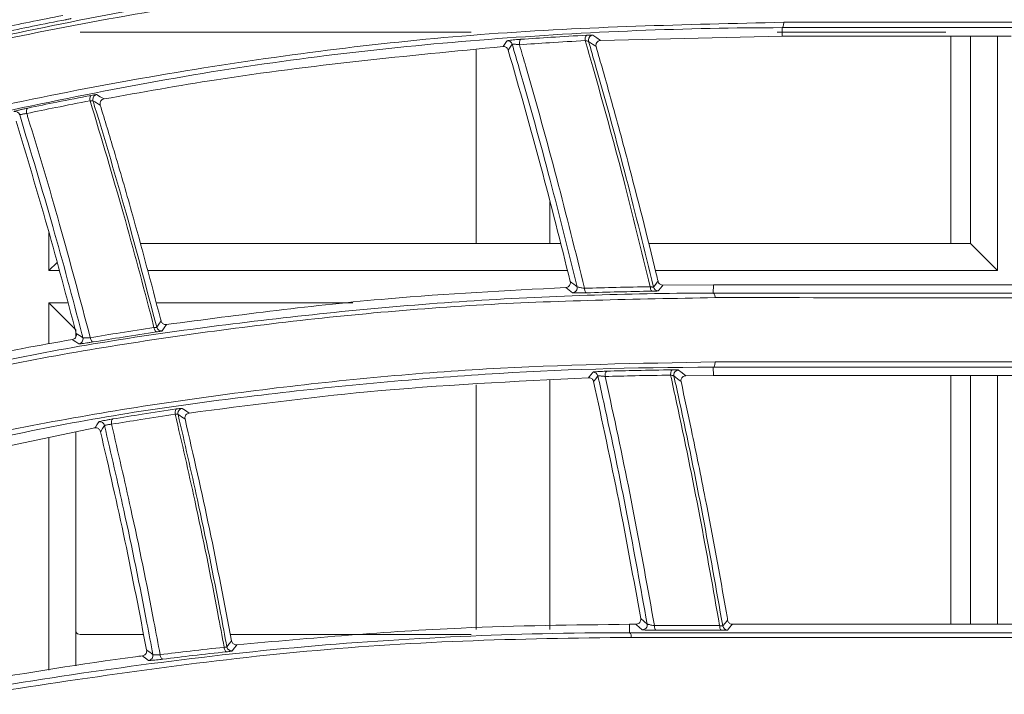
# Model space of a CAD drawing. Header units: millimetres. Extents: x 0 to 1118, y 0 to 864.
# Tile 408 of 512: x 569.81 to 579.82, y 428.79 to 435.66. Entities that reach past the tile are written whole.
import ezdxf

# ---------------------------------------------------------------- set-up
doc = ezdxf.new("R2010")
doc.units = ezdxf.units.MM

msp = doc.modelspace()

# ---------------------------------------------------------------- linework, layer by layer
at = {"color": 9, "linetype": 'Continuous', "lineweight": 0}
for p, q in [((577.5589, 435.4891), (577.5578, 435.5741)), ((576.8593, 432.8738), (576.8605, 432.9597)), ((576.8605, 432.0351), (576.8593, 432.1202)), ((576.0077, 429.4199), (576.009, 429.5057))]:
    msp.add_line(p, q, dxfattribs=at)
at = {"color": 7, "linetype": 'Continuous', "lineweight": 15}
for p, q in [((574.3982, 435.5293), (570.4232, 435.5293)), ((575.7142, 435.4438), (577.5589, 435.4891)), ((579.2232, 435.5293), (577.5074, 435.5293)), ((577.5589, 435.4891), (579.8879, 435.4891)), ((579.2732, 435.4793), (579.2732, 433.3771)), ((579.4732, 435.4891), (579.4732, 433.3771)), ((579.7462, 433.1041), (579.7462, 435.4891)), ((574.4482, 435.3499), (574.4482, 433.3771)), ((575.1982, 433.3771), (575.1982, 433.8028)), ((570.1065, 433.4894), (570.1065, 433.1041)), ((575.307, 433.3771), (571.0343, 433.3771)), ((579.4732, 433.3771), (576.2018, 433.3771)), ((579.4732, 433.3771), (579.7462, 433.1041)), ((570.1886, 433.1862), (570.1065, 433.1041)), ((570.1065, 433.1041), (570.2108, 433.1041)), ((571.1077, 433.1041), (575.3768, 433.1041)), ((576.2707, 433.1041), (579.7462, 433.1041)), ((576.8605, 432.9597), (576.3466, 432.9563)), ((580.4826, 432.9597), (576.8605, 432.9597)), ((570.1065, 432.775), (570.1065, 432.3593)), ((570.3795, 432.5021), (570.1065, 432.775)), ((570.2999, 432.775), (570.1065, 432.775)), ((573.1943, 432.775), (571.1963, 432.775)), ((570.3795, 432.4294), (570.3795, 432.5021)), ((576.5801, 432.034), (576.8605, 432.0351)), ((576.8605, 432.0351), (580.7001, 432.035)), ((579.4732, 432.0351), (579.4732, 429.5057)), ((579.7462, 429.5057), (579.7462, 432.0351)), ((574.4482, 431.9403), (574.4482, 429.4524)), ((575.1982, 429.4524), (575.1982, 431.9884)), ((579.2732, 432.0343), (579.2732, 429.5057)), ((567.8101, 430.9239), (570.5737, 431.5031)), ((570.3795, 429.0818), (570.3795, 431.4624)), ((570.1065, 431.4052), (570.1065, 429.0397)), ((576.0723, 429.5057), (576.009, 429.5057)), ((581.1405, 429.5057), (577.0541, 429.5057)), ((570.4232, 429.4024), (571.068, 429.4024)), ((571.9501, 429.4024), (574.3982, 429.4024))]:
    msp.add_line(p, q, dxfattribs=at)
at = {"color": 9, "linetype": 'Continuous', "lineweight": 0, "flags": 128}
for points in [[(577.5747, 435.6289), (577.5747, 435.6188), (577.574, 435.6088), (577.5725, 435.5995), (577.5705, 435.5912), (577.5678, 435.5842), (577.5648, 435.5789), (577.5614, 435.5755), (577.5578, 435.5741)], [(574.723, 435.3817), (574.7437, 435.4121), (574.7587, 435.4341), (574.7629, 435.4403)], [(574.9038, 435.4557), (574.9, 435.4541), (574.8966, 435.4505), (574.8937, 435.4451), (574.8913, 435.4381), (574.8896, 435.4298), (574.8886, 435.4205), (574.8885, 435.4107), (574.8891, 435.4006)], [(575.5727, 435.4973), (575.569, 435.4957), (575.5656, 435.4921), (575.5626, 435.4868), (575.5602, 435.4798), (575.5584, 435.4715), (575.5573, 435.4622), (575.557, 435.4523), (575.5575, 435.4422)], [(575.5916, 435.4347), (575.5897, 435.4456), (575.5897, 435.4498)], [(575.6363, 435.4984), (575.6738, 435.4721), (575.7142, 435.4438)], [(574.8153, 435.4046), (574.7952, 435.375), (574.775, 435.3453)], [(570.5363, 434.8851), (570.5323, 434.883), (570.5289, 434.879), (570.5261, 434.8735), (570.5241, 434.8665), (570.523, 434.8583), (570.5228, 434.8493), (570.5235, 434.8397), (570.525, 434.8301)], [(570.554, 434.8299), (570.552, 434.8401), (570.5518, 434.8436)], [(570.5916, 434.8935), (570.6279, 434.8721), (570.6671, 434.8489)], [(569.8917, 434.7562), (569.8877, 434.754), (569.8843, 434.75), (569.8815, 434.7444), (569.8796, 434.7374), (569.8785, 434.7292), (569.8784, 434.7203), (569.8792, 434.7108), (569.8809, 434.7012)], [(576.2186, 432.9396), (576.2193, 432.9306), (576.2207, 432.9222), (576.2225, 432.9144), (576.2249, 432.9076), (576.2276, 432.902), (576.2307, 432.8977), (576.234, 432.895), (576.2374, 432.8939)], [(576.2512, 432.9355), (576.2744, 432.9648), (576.2902, 432.9848), (576.2976, 432.9941)], [(576.3466, 432.9563), (576.3388, 432.9464), (576.3225, 432.9258), (576.3062, 432.9052), (576.2999, 432.8971)], [(575.5507, 432.9229), (575.5516, 432.914), (575.5531, 432.9055), (575.5551, 432.8977), (575.5577, 432.8909), (575.5606, 432.8853), (575.5638, 432.8811), (575.5673, 432.8784), (575.5708, 432.8774)], [(576.8772, 432.828), (576.8766, 432.8369), (576.8754, 432.8454), (576.8737, 432.8532), (576.8715, 432.86), (576.8689, 432.8656), (576.8659, 432.8699), (576.8627, 432.8726), (576.8593, 432.8738)], [(571.2021, 432.5267), (571.2239, 432.5588), (571.2456, 432.5908)], [(571.301, 432.5545), (571.2783, 432.521), (571.2635, 432.4992), (571.257, 432.4895)], [(571.1743, 432.5238), (571.1762, 432.5147), (571.1788, 432.5062), (571.1819, 432.4984), (571.1856, 432.4917), (571.1896, 432.4862), (571.1939, 432.4823), (571.1982, 432.48), (571.2025, 432.4794)], [(570.4104, 432.3583), (570.3786, 432.3794), (570.354, 432.3956), (570.3444, 432.402)], [(570.526, 432.4214), (570.528, 432.4123), (570.5308, 432.4037), (570.5341, 432.3959), (570.538, 432.3892), (570.5422, 432.3838), (570.5466, 432.3799), (570.551, 432.3777), (570.5554, 432.3771)], [(576.8773, 432.1741), (576.8772, 432.1641), (576.8764, 432.1542), (576.8748, 432.1451), (576.8726, 432.1369), (576.8698, 432.1301), (576.8666, 432.1249), (576.8631, 432.1216), (576.8593, 432.1202)], [(575.592, 432.0136), (575.5982, 432.0217), (575.6145, 432.0432), (575.6309, 432.0646), (575.6355, 432.0706)], [(575.776, 432.0801), (575.7723, 432.0786), (575.7687, 432.0751), (575.7655, 432.0699), (575.7629, 432.0631), (575.7609, 432.055), (575.7595, 432.0458), (575.7589, 432.0361), (575.7591, 432.0261)], [(576.4428, 432.0935), (576.4391, 432.0921), (576.4355, 432.0887), (576.4324, 432.0835), (576.4296, 432.0767), (576.4275, 432.0685), (576.426, 432.0594), (576.4253, 432.0496), (576.4253, 432.0396)], [(576.4587, 432.0312), (576.4575, 432.0422), (576.4577, 432.0457)], [(576.5063, 432.0919), (576.5418, 432.0641), (576.5801, 432.034)], [(575.6866, 432.0316), (575.6646, 432.0028), (575.6494, 431.9827), (575.6427, 431.9739)], [(571.4044, 431.6957), (571.4003, 431.6937), (571.3967, 431.69), (571.3938, 431.6846), (571.3915, 431.6778), (571.39, 431.6697), (571.3894, 431.6608), (571.3896, 431.6513), (571.3908, 431.6417)], [(571.4194, 431.641), (571.4181, 431.6511), (571.4181, 431.6538)], [(571.46, 431.7018), (571.4947, 431.6786), (571.532, 431.6537)], [(570.5737, 431.5031), (570.5791, 431.5115), (570.5946, 431.5352), (570.6139, 431.5649)], [(570.7564, 431.5944), (570.7523, 431.5924), (570.7487, 431.5886), (570.7458, 431.5832), (570.7436, 431.5764), (570.7422, 431.5683), (570.7416, 431.5595), (570.742, 431.5501), (570.7433, 431.5405)], [(570.6718, 431.5273), (570.6514, 431.4959), (570.6371, 431.4738), (570.631, 431.4645)], [(576.1212, 429.5652), (576.1542, 429.5369), (576.1558, 429.5356), (576.1873, 429.5087)], [(576.9554, 429.4887), (576.9803, 429.5177), (576.9972, 429.5374), (577.0051, 429.5466)], [(576.1373, 429.4502), (576.1059, 429.477), (576.0813, 429.498), (576.0723, 429.5057)], [(576.2607, 429.4918), (576.2612, 429.4827), (576.2624, 429.4741), (576.2642, 429.4661), (576.2665, 429.4592), (576.2692, 429.4534), (576.2723, 429.449), (576.2757, 429.4462), (576.2792, 429.445)], [(576.9236, 429.4918), (576.9241, 429.4827), (576.9253, 429.474), (576.927, 429.4661), (576.9292, 429.4591), (576.9319, 429.4533), (576.935, 429.4489), (576.9383, 429.4461), (576.9417, 429.4449)], [(577.0541, 429.5057), (577.0457, 429.4959), (577.0283, 429.4755), (577.004, 429.4471)], [(571.9154, 429.275), (571.9392, 429.3062), (571.9555, 429.3276), (571.9629, 429.3374)], [(576.0265, 429.3731), (576.026, 429.3822), (576.0248, 429.3908), (576.023, 429.3988), (576.0206, 429.4057), (576.0178, 429.4115), (576.0147, 429.4159), (576.0113, 429.4187), (576.0077, 429.4199)], [(571.8876, 429.2724), (571.8891, 429.2632), (571.8913, 429.2544), (571.8941, 429.2464), (571.8975, 429.2394), (571.9013, 429.2338), (571.9054, 429.2296), (571.9097, 429.2271), (571.9139, 429.2263)], [(572.017, 429.2975), (572.009, 429.2869), (571.9922, 429.2649), (571.9689, 429.2342)], [(571.1197, 429.1381), (571.0894, 429.1606), (571.0653, 429.1785), (571.0569, 429.1847)], [(571.2371, 429.1968), (571.2387, 429.1876), (571.2411, 429.1788), (571.2441, 429.1708), (571.2477, 429.1639), (571.2516, 429.1582), (571.2559, 429.1541), (571.2603, 429.1516), (571.2646, 429.1509)]]:
    msp.add_lwpolyline(points, dxfattribs=at)
at = {"color": 9, "linetype": 'Continuous', "lineweight": 0}
for centre, radius, start, end in [((574.7673, 435.3904), 0.05, 16.43402, 95.06175), ((543.1393, 389.1245), 56.549, 54.88396, 54.97878), ((541.927, 386.3564), 56.2955, 59.34751, 59.43519), ((569.7615, 434.6718), 0.05, 17.31528, 102.98739), ((542.4849, 390.0616), 54.1004, 52.42508, 52.51862), ((575.4265, 432.9275), 0.05, 271.39988, 13.51159), ((534.8477, 380.1361), 66.5462, 52.42475, 52.499472), ((538.5278, 384.1484), 57.873, 56.5222, 56.602081), ((570.4028, 432.4078), 0.05, 278.75605, 14.34692), ((575.6378, 432.0206), 0.05, 12.68574, 92.65445), ((542.0348, 388.1021), 55.8101, 51.82222, 51.91697), ((538.7927, 382.7443), 58.7826, 56.203574, 56.286461), ((570.6231, 431.5157), 0.05, 13.41936, 100.55107), ((576.1379, 429.5002), 0.05, 269.2493, 9.74819), ((534.804, 380.2685), 60.9589, 53.383514, 53.458297), ((571.1141, 429.1879), 0.05, 276.3995, 10.42721)]:
    msp.add_arc(centre, radius, start, end, dxfattribs=at)
at = {"color": 7, "linetype": 'Continuous', "lineweight": 15}
for centre, start, end in [((575.6397, 435.4485), 93.86529, 178.54499), ((570.6018, 434.8446), 101.81078, 181.14198), ((576.2999, 432.9471), 193.46813, 269.95112), ((571.2506, 432.5392), 194.37107, 277.34379), ((576.5076, 432.0419), 91.46505, 175.6105), ((571.4682, 431.6524), 99.37281, 178.3703), ((577.0048, 429.4972), 189.74519, 269.11018), ((571.9646, 429.2841), 190.4821, 274.99278)]:
    msp.add_arc(centre, 0.05, start, end, dxfattribs=at)
msp.add_ellipse((570.4232, 429.4524), major_axis=(-0.0354, -0.0354), ratio=0.9999239, start_param=6.0031759, end_param=7.0685454, dxfattribs=at)
for points, knots in [([(565.7373, 434.4559), (565.7373, 434.4559), (566.5927, 434.8123), (568.4673, 435.2331), (571.329, 435.8682), (574.4159, 436.2365), (576.4209, 436.3277), (577.5578, 436.3277), (577.5578, 436.3277)], [0, 0, 0, 0, 0.0000011, 0.244522, 0.4890251, 0.7444991, 0.9999989, 1, 1, 1, 1]), ([(577.5746, 436.2828), (576.5167, 436.2577), (574.4009, 436.2074), (571.3756, 435.8112), (568.4796, 435.2321), (566.6793, 434.6882), (565.7763, 434.4153)], [0, 0, 0, 0, 0.2554923, 0.510964, 0.7547078, 1, 1, 1, 1]), ([(577.5578, 435.5741), (577.5578, 435.5741), (576.5982, 435.5741), (574.5443, 435.4907), (571.6199, 435.1484), (568.7525, 434.5297), (566.8431, 434.1026), (565.9703, 433.7389), (565.9703, 433.7389)], [0, 0, 0, 0, 0.0000013, 0.2457152, 0.4914482, 0.7457258, 0.9999989, 1, 1, 1, 1]), ([(565.9785, 433.793), (566.8996, 434.0706), (568.742, 434.6258), (571.6296, 435.1894), (574.5719, 435.5601), (576.5714, 435.6059), (577.5747, 435.6289)], [0, 0, 0, 0, 0.2542456, 0.5085152, 0.7533831, 1, 1, 1, 1]), ([(600.2226, 435.5744), (599.0905, 435.5744), (596.8261, 435.5744), (593.4631, 435.5743), (590.1437, 435.5743), (586.3654, 435.5742), (582.1896, 435.5742), (579.0138, 435.5741), (577.5578, 435.5741), (577.5578, 435.5741)], [0, 0, 0, 0, 0.14596908, 0.29198223, 0.43606566, 0.58016388, 0.79007138, 0.99999928, 1, 1, 1, 1]), ([(577.5747, 435.6289), (579.1059, 435.6287), (582.168, 435.6281), (586.3833, 435.6274), (590.1514, 435.6267), (593.4699, 435.626), (596.8293, 435.6254), (599.0919, 435.6244), (600.2226, 435.6244), (600.2226, 435.6244)], [0, 0, 0, 0, 0.2099608, 0.419901, 0.5640015, 0.7080872, 0.8540651, 0.9999994, 1, 1, 1, 1]), ([(575.7142, 435.4438), (575.708, 435.4428), (575.6956, 435.4409), (575.6799, 435.4299), (575.6695, 435.4146), (575.6651, 435.3972), (575.6672, 435.3861), (575.6682, 435.3809)], [0, 0, 0, 0, 0.216647, 0.433515, 0.641541, 0.8302837, 1, 1, 1, 1]), ([(570.6671, 434.8489), (571.0464, 434.917), (572.3729, 435.1553), (573.744, 435.2874), (574.723, 435.3817)], [0, 0, 0, 0, 0.2859435, 1, 1, 1, 1]), ([(574.775, 435.3453), (574.773, 435.3504), (574.769, 435.3604), (574.7576, 435.3721), (574.7433, 435.3799), (574.7312, 435.3821), (574.7244, 435.3818), (574.723, 435.3817)], [0, 0, 0, 0, 0.2263186, 0.4523473, 0.6866033, 0.9371736, 1, 1, 1, 1]), ([(574.775, 435.3453), (574.8877, 434.9518), (575.1112, 434.1713), (575.3077, 433.3836), (575.4052, 432.993)], [0, 0, 0, 0, 0.5041584, 1, 1, 1, 1]), ([(575.6682, 435.3809), (575.7138, 435.2212), (575.8244, 434.8336), (576.0325, 434.0642), (576.1936, 433.4273), (576.2915, 433.0192), (576.2976, 432.9941)], [0, 0, 0, 0, 0.20181922, 0.48986662, 0.96863395, 1, 1, 1, 1]), ([(570.6671, 434.8489), (570.6609, 434.8471), (570.6486, 434.8434), (570.6343, 434.8298), (570.6264, 434.8127), (570.6253, 434.7973), (570.6274, 434.7889), (570.6281, 434.7861)], [0, 0, 0, 0, 0.24198191, 0.48458149, 0.70787978, 0.90102143, 1, 1, 1, 1]), ([(570.6281, 434.7861), (570.6751, 434.6311), (570.7843, 434.2712), (570.9926, 433.5478), (571.1483, 432.9701), (571.2438, 432.598), (571.2456, 432.5908)], [0, 0, 0, 0, 0.2129857, 0.4947601, 0.9901859, 1, 1, 1, 1]), ([(569.7725, 434.6226), (569.8811, 434.2634), (570.0974, 433.5477), (570.2887, 432.8248), (570.384, 432.4647)], [0, 0, 0, 0, 0.5017871, 1, 1, 1, 1]), ([(575.359, 432.9304), (575.3649, 432.9313), (575.3766, 432.933), (575.3918, 432.9434), (575.4024, 432.9582), (575.4076, 432.9758), (575.406, 432.9874), (575.4052, 432.993)], [0, 0, 0, 0, 0.2080687, 0.4161268, 0.622778, 0.8188207, 1, 1, 1, 1]), ([(576.2976, 432.9941), (576.2992, 432.9891), (576.3026, 432.9792), (576.3131, 432.9674), (576.3266, 432.9592), (576.3384, 432.9564), (576.3452, 432.9563), (576.3466, 432.9563)], [0, 0, 0, 0, 0.2252385, 0.4502464, 0.6824388, 0.9341212, 1, 1, 1, 1]), ([(567.6054, 431.7378), (567.6054, 431.7378), (568.3567, 431.8787), (569.7668, 432.254), (572.0696, 432.5909), (574.4062, 432.8231), (576.0728, 432.8738), (576.8593, 432.8738), (576.8593, 432.8738)], [0, 0, 0, 0, 0.0000016, 0.2460259, 0.4920415, 0.746013, 0.9999984, 1, 1, 1, 1]), ([(575.359, 432.9304), (574.7551, 432.8994), (573.3828, 432.829), (572.0483, 432.6531), (571.301, 432.5545)], [0, 0, 0, 0, 0.4400423, 1, 1, 1, 1]), ([(576.8593, 432.8738), (576.8593, 432.8738), (578.3127, 432.8738), (581.4506, 432.8738), (585.3173, 432.8738), (588.4797, 432.8738), (590.8676, 432.8738), (593.2781, 432.8738), (595.6468, 432.8738), (597.9666, 432.8738), (599.4777, 432.8738), (600.2341, 432.8738)], [0, 0, 0, 0, 0.0000007, 0.2024422, 0.4055874, 0.5068399, 0.6080895, 0.7098938, 0.8116922, 0.9057421, 1, 1, 1, 1]), ([(576.8772, 432.828), (576.0654, 432.8132), (574.442, 432.7837), (572.0912, 432.548), (569.8124, 432.1984), (568.3655, 431.8628), (567.6407, 431.6947)], [0, 0, 0, 0, 0.2539814, 0.5079513, 0.7534951, 1, 1, 1, 1]), ([(600.2348, 432.824), (599.4809, 432.8241), (597.9714, 432.8245), (595.6583, 432.8249), (593.299, 432.8253), (590.8949, 432.8257), (588.5032, 432.8261), (585.344, 432.8266), (581.4403, 432.8273), (578.4, 432.8278), (576.8772, 432.828)], [0, 0, 0, 0, 0.0940133, 0.1882532, 0.2894724, 0.3906979, 0.4925238, 0.5943529, 0.7968095, 1, 1, 1, 1]), ([(571.2456, 432.5908), (571.2473, 432.586), (571.2508, 432.5764), (571.2611, 432.565), (571.2742, 432.557), (571.2881, 432.5535), (571.2972, 432.5542), (571.301, 432.5545)], [0, 0, 0, 0, 0.198343, 0.3963672, 0.602832, 0.8326938, 1, 1, 1, 1]), ([(570.3444, 432.402), (570.3503, 432.4037), (570.362, 432.407), (570.3759, 432.42), (570.3844, 432.4366), (570.3864, 432.4525), (570.3846, 432.4615), (570.384, 432.4647)], [0, 0, 0, 0, 0.2319157, 0.4640793, 0.6877237, 0.890599, 1, 1, 1, 1]), ([(570.3444, 432.402), (570.176, 432.3723), (569.2409, 432.2078), (568.3318, 431.9953), (567.5864, 431.8211)], [0, 0, 0, 0, 0.18007076, 1, 1, 1, 1]), ([(567.7989, 431.0599), (568.5301, 431.2291), (569.9926, 431.5677), (572.254, 431.9089), (574.5467, 432.1327), (576.0993, 432.1603), (576.8773, 432.1741)], [0, 0, 0, 0, 0.252781, 0.5055755, 0.7522607, 1, 1, 1, 1]), ([(576.8773, 432.1741), (578.3934, 432.1739), (581.431, 432.1735), (585.3278, 432.173), (588.4818, 432.1725), (590.8676, 432.1722), (593.2751, 432.1718), (595.6429, 432.1714), (597.964, 432.171), (599.4774, 432.1707), (600.2349, 432.1706)], [0, 0, 0, 0, 0.20237182, 0.40544929, 0.50665063, 0.60784892, 0.70959845, 0.81134165, 0.90556733, 1, 1, 1, 1]), ([(576.8593, 432.1202), (576.8593, 432.1202), (576.0196, 432.1202), (574.561, 432.0728), (572.2362, 431.8535), (569.9698, 431.5258), (568.5453, 431.1484), (567.7877, 431.0064), (567.7877, 431.0064)], [0, 0, 0, 0, 0.0000015, 0.2471943, 0.4943962, 0.7471972, 0.9999983, 1, 1, 1, 1]), ([(600.2341, 432.1204), (599.4775, 432.1204), (597.9626, 432.1204), (595.6439, 432.1204), (593.2816, 432.1204), (590.8765, 432.1204), (588.4851, 432.1203), (585.3211, 432.1203), (581.4516, 432.1203), (578.3179, 432.1202), (576.8594, 432.1202), (576.8593, 432.1202)], [0, 0, 0, 0, 0.0942429, 0.1887119, 0.2898831, 0.3910599, 0.4928331, 0.5946091, 0.7969368, 0.9999993, 1, 1, 1, 1]), ([(571.532, 431.6537), (572.1333, 431.733), (573.4669, 431.9087), (574.8387, 431.9764), (575.592, 432.0136)], [0, 0, 0, 0, 0.4508895, 1, 1, 1, 1]), ([(575.6427, 431.9739), (575.641, 431.9791), (575.6377, 431.9894), (575.627, 432.0018), (575.6133, 432.0105), (575.6009, 432.0136), (575.5937, 432.0136), (575.592, 432.0136)], [0, 0, 0, 0, 0.2226828, 0.445075, 0.6755157, 0.9216543, 1, 1, 1, 1]), ([(575.6427, 431.9739), (575.73, 431.571), (575.9034, 430.7708), (576.0489, 429.9651), (576.1212, 429.5652)], [0, 0, 0, 0, 0.5035692, 1, 1, 1, 1]), ([(576.5801, 432.034), (576.5739, 432.0333), (576.5614, 432.0319), (576.5453, 432.0216), (576.5343, 432.0069), (576.5293, 431.9901), (576.5307, 431.9792), (576.5313, 431.9743)], [0, 0, 0, 0, 0.2188022, 0.4378937, 0.647579, 0.8378662, 1, 1, 1, 1]), ([(576.5313, 431.9743), (576.5668, 431.8099), (576.6524, 431.4137), (576.8105, 430.6304), (576.9297, 429.9849), (577.0008, 429.5717), (577.0051, 429.5466)], [0, 0, 0, 0, 0.2039755, 0.491518, 0.9690978, 1, 1, 1, 1]), ([(571.532, 431.6537), (571.5258, 431.6521), (571.5133, 431.649), (571.4986, 431.6361), (571.4899, 431.6195), (571.4882, 431.6045), (571.4897, 431.5963), (571.4901, 431.5938)], [0, 0, 0, 0, 0.2444747, 0.4895369, 0.7147065, 0.9097957, 1, 1, 1, 1]), ([(571.4901, 431.5938), (571.5749, 431.222), (571.7458, 430.4727), (571.8902, 429.7178), (571.9629, 429.3374)], [0, 0, 0, 0, 0.4960687, 1, 1, 1, 1]), ([(570.631, 431.4645), (570.6293, 431.4696), (570.6259, 431.4797), (570.6154, 431.4918), (570.602, 431.5005), (570.5874, 431.5044), (570.5779, 431.5035), (570.5737, 431.5031)], [0, 0, 0, 0, 0.1970934, 0.3938022, 0.6003973, 0.8269052, 1, 1, 1, 1]), ([(570.631, 431.4645), (570.7158, 431.095), (570.885, 430.3577), (571.028, 429.6149), (571.0994, 429.2443)], [0, 0, 0, 0, 0.5011665, 1, 1, 1, 1]), ([(576.0723, 429.5057), (576.0782, 429.5063), (576.09, 429.5076), (576.1056, 429.5175), (576.1168, 429.5318), (576.1225, 429.5487), (576.1216, 429.5599), (576.1212, 429.5652)], [0, 0, 0, 0, 0.2111138, 0.4222323, 0.6313401, 0.8293118, 1, 1, 1, 1]), ([(577.0051, 429.5466), (577.0064, 429.5416), (577.0091, 429.5315), (577.0189, 429.519), (577.0318, 429.5099), (577.0442, 429.5061), (577.0518, 429.5058), (577.0541, 429.5057)], [0, 0, 0, 0, 0.2166324, 0.4330206, 0.6561193, 0.8977068, 1, 1, 1, 1]), ([(576.009, 429.5057), (575.4364, 429.4992), (574.089, 429.4839), (572.7735, 429.3656), (572.017, 429.2975)], [0, 0, 0, 0, 0.4250114, 1, 1, 1, 1]), ([(569.3653, 428.839), (569.3653, 428.839), (570.3731, 429.0069), (572.0518, 429.248), (574.3079, 429.3932), (575.3824, 429.4199), (576.0077, 429.4199), (576.0077, 429.4199)], [0, 0, 0, 0, 0.00000183, 0.49436767, 0.74718034, 0.99999799, 1, 1, 1, 1]), ([(576.0265, 429.3731), (575.4541, 429.3654), (574.3092, 429.35), (572.0774, 429.201), (570.4642, 428.9558), (569.3967, 428.7935)], [0, 0, 0, 0, 0.2528167, 0.5056279, 1, 1, 1, 1]), ([(571.9629, 429.3374), (571.9643, 429.3324), (571.967, 429.3226), (571.9766, 429.3106), (571.9891, 429.3017), (572.0032, 429.2971), (572.0128, 429.2974), (572.017, 429.2975)], [0, 0, 0, 0, 0.1947137, 0.3891536, 0.5916233, 0.8166387, 1, 1, 1, 1]), ([(576.0077, 429.4199), (576.0077, 429.4199), (577.4611, 429.4199), (580.5543, 429.4199), (585.1722, 429.4199), (589.1245, 429.4198), (592.3182, 429.4198), (594.8378, 429.4199), (597.4766, 429.4199), (599.314, 429.4199), (600.2341, 429.4199)], [0, 0, 0, 0, 0.0000007, 0.1945326, 0.3897425, 0.5842959, 0.6820737, 0.7798472, 0.8897615, 1, 1, 1, 1]), ([(600.2354, 429.3701), (599.3191, 429.3702), (597.4834, 429.3705), (594.8511, 429.3709), (592.3393, 429.3712), (589.1467, 429.3715), (585.2058, 429.372), (580.5515, 429.3725), (577.5366, 429.3729), (576.0265, 429.3731)], [0, 0, 0, 0, 0.10986955, 0.22009694, 0.31736425, 0.41463629, 0.61020457, 0.80475395, 1, 1, 1, 1]), ([(571.0569, 429.1847), (571.0629, 429.1861), (571.0747, 429.189), (571.0892, 429.2013), (571.0983, 429.2175), (571.1009, 429.2328), (571.0998, 429.2415), (571.0994, 429.2443)], [0, 0, 0, 0, 0.2352795, 0.4708147, 0.6969981, 0.902001, 1, 1, 1, 1]), ([(571.0569, 429.1847), (571.0331, 429.1816), (570.4593, 429.1065), (569.8939, 429.013), (569.3521, 428.9233)], [0, 0, 0, 0, 0.0415638, 1, 1, 1, 1])]:
    msp.add_open_spline(points, degree=3, knots=knots, dxfattribs=at)
at = {"color": 9, "linetype": 'Continuous', "lineweight": 0}
for points, knots in [([(569.6038, 435.5674), (569.7053, 435.5887), (569.9196, 435.6335), (570.1353, 435.6757), (570.2488, 435.698)], [0, 0, 0, 0, 0.4736629, 1, 1, 1, 1]), ([(570.2789, 435.6553), (570.1656, 435.6331), (569.9503, 435.5909), (569.7364, 435.5462), (569.6351, 435.525)], [0, 0, 0, 0, 0.5263405, 1, 1, 1, 1]), ([(570.2789, 435.6553), (570.2809, 435.6557), (570.2926, 435.6579), (570.3112, 435.6618), (570.3287, 435.6658), (570.3314, 435.6671), (570.3327, 435.6677)], [0, 0, 0, 0, 0.0657222, 0.3776833, 0.6887937, 1, 1, 1, 1]), ([(574.9038, 435.4557), (574.8948, 435.4551), (574.8749, 435.4536), (574.8421, 435.4507), (574.8103, 435.4474), (574.7847, 435.4444), (574.767, 435.4418), (574.7643, 435.4408), (574.7629, 435.4403)], [0, 0, 0, 0, 0.1447966, 0.3206391, 0.4930341, 0.6626104, 0.8312941, 1, 1, 1, 1]), ([(575.5575, 435.4422), (575.4361, 435.4355), (575.2128, 435.423), (574.9905, 435.4076), (574.8891, 435.4006)], [0, 0, 0, 0, 0.5440025, 1, 1, 1, 1]), ([(574.9038, 435.4557), (575.0053, 435.4628), (575.2278, 435.4781), (575.4512, 435.4905), (575.5727, 435.4973)], [0, 0, 0, 0, 0.4559985, 1, 1, 1, 1]), ([(576.2186, 432.9396), (576.129, 433.3052), (575.9454, 434.0539), (575.7177, 434.8864), (575.583, 435.3538), (575.5575, 435.4422)], [0, 0, 0, 0, 0.4362309, 0.893389, 1, 1, 1, 1]), ([(575.5916, 435.4347), (575.5914, 435.4348), (575.5907, 435.4354), (575.5856, 435.437), (575.5738, 435.4395), (575.563, 435.4413), (575.5575, 435.4422)], [0, 0, 0, 0, 0.0951602, 0.3872925, 0.6908874, 1, 1, 1, 1]), ([(575.6363, 435.4984), (575.636, 435.4985), (575.6348, 435.499), (575.6255, 435.4993), (575.6037, 435.4988), (575.5831, 435.4978), (575.5727, 435.4973)], [0, 0, 0, 0, 0.0979652, 0.3953255, 0.6976986, 1, 1, 1, 1]), ([(574.8891, 435.4006), (574.8843, 435.4012), (574.8738, 435.4025), (574.8567, 435.4041), (574.84, 435.4052), (574.8265, 435.4057), (574.8173, 435.4056), (574.816, 435.4049), (574.8153, 435.4046)], [0, 0, 0, 0, 0.1487422, 0.3287609, 0.5029838, 0.671335, 0.8361284, 1, 1, 1, 1]), ([(575.4752, 432.9392), (575.3854, 433.3004), (575.2006, 434.0436), (574.9732, 434.8636), (574.8391, 435.3231), (574.8153, 435.4046)], [0, 0, 0, 0, 0.43737543, 0.90021385, 1, 1, 1, 1]), ([(574.8891, 435.4006), (574.9106, 435.3268), (575.0424, 434.8745), (575.271, 434.0505), (575.4583, 433.2954), (575.5507, 432.9229)], [0, 0, 0, 0, 0.0899301, 0.5511346, 1, 1, 1, 1]), ([(575.5916, 435.4347), (575.6155, 435.3516), (575.7486, 434.8893), (575.9762, 434.0581), (576.1607, 433.3051), (576.2512, 432.9355)], [0, 0, 0, 0, 0.1002699, 0.5583511, 1, 1, 1, 1]), ([(569.8917, 434.7562), (569.9903, 434.7766), (570.2044, 434.8209), (570.4199, 434.8626), (570.5363, 434.8851)], [0, 0, 0, 0, 0.4599751, 1, 1, 1, 1]), ([(570.5916, 434.8935), (570.5915, 434.8936), (570.5907, 434.8939), (570.5839, 434.8933), (570.5649, 434.8904), (570.5458, 434.8869), (570.5363, 434.8851)], [0, 0, 0, 0, 0.0516461, 0.3671117, 0.6834808, 1, 1, 1, 1]), ([(569.8917, 434.7562), (569.8817, 434.754), (569.8614, 434.7497), (569.8281, 434.742), (569.797, 434.7344), (569.7718, 434.7278), (569.7543, 434.7227), (569.7516, 434.7213), (569.7503, 434.7206)], [0, 0, 0, 0, 0.163509, 0.3313281, 0.4986066, 0.6656872, 0.8328879, 1, 1, 1, 1]), ([(570.525, 434.8301), (570.4087, 434.8076), (570.1934, 434.7659), (569.9794, 434.7216), (569.8809, 434.7012)], [0, 0, 0, 0, 0.54002312, 1, 1, 1, 1]), ([(570.554, 434.8299), (570.5539, 434.83), (570.5534, 434.8305), (570.5498, 434.831), (570.5398, 434.831), (570.53, 434.8304), (570.525, 434.8301)], [0, 0, 0, 0, 0.05133708, 0.36557367, 0.6822751, 1, 1, 1, 1]), ([(571.1743, 432.5238), (571.1689, 432.5448), (571.0701, 432.9312), (570.8637, 433.7029), (570.6401, 434.4471), (570.525, 434.8301)], [0, 0, 0, 0, 0.0271342, 0.4993726, 1, 1, 1, 1]), ([(570.554, 434.8299), (570.5597, 434.8112), (570.6764, 434.4317), (570.9026, 433.6667), (571.1003, 432.9142), (571.2021, 432.5267)], [0, 0, 0, 0, 0.0246121, 0.4977891, 1, 1, 1, 1]), ([(569.8809, 434.7012), (569.8758, 434.7006), (569.8654, 434.6994), (569.8484, 434.6967), (569.8326, 434.6938), (569.8198, 434.6909), (569.8111, 434.6884), (569.8099, 434.6873), (569.8093, 434.6867)], [0, 0, 0, 0, 0.16457236, 0.33294538, 0.50014315, 0.66664884, 0.83325602, 1, 1, 1, 1]), ([(570.4513, 432.4202), (570.448, 432.433), (570.3505, 432.8119), (570.1466, 433.5704), (569.9233, 434.3095), (569.8093, 434.6867)], [0, 0, 0, 0, 0.016821, 0.4982278, 1, 1, 1, 1]), ([(569.8809, 434.7012), (569.885, 434.6881), (570.0009, 434.3132), (570.2262, 433.5561), (570.4245, 432.8057), (570.526, 432.4214)], [0, 0, 0, 0, 0.0174143, 0.4967377, 1, 1, 1, 1]), ([(575.5507, 432.9229), (575.5448, 432.9239), (575.5329, 432.9258), (575.5143, 432.9293), (575.4974, 432.9328), (575.4842, 432.9359), (575.4768, 432.9381), (575.4757, 432.9389), (575.4752, 432.9392)], [0, 0, 0, 0, 0.1808872, 0.3631397, 0.5454661, 0.723431, 0.8941271, 1, 1, 1, 1]), ([(575.5507, 432.9229), (575.6582, 432.9263), (575.8805, 432.9333), (576.1035, 432.9374), (576.2186, 432.9396)], [0, 0, 0, 0, 0.4836414, 1, 1, 1, 1]), ([(576.2512, 432.9355), (576.2505, 432.9353), (576.2491, 432.9349), (576.2398, 432.9359), (576.2289, 432.9377), (576.2212, 432.9391), (576.2186, 432.9396)], [0, 0, 0, 0, 0.28022324, 0.56376133, 0.85645832, 1, 1, 1, 1]), ([(575.4278, 432.8775), (575.4286, 432.8773), (575.4306, 432.8767), (575.4442, 432.876), (575.4691, 432.8757), (575.5013, 432.8758), (575.537, 432.8764), (575.5595, 432.877), (575.5708, 432.8774)], [0, 0, 0, 0, 0.1102128, 0.2852799, 0.4637081, 0.6432558, 0.821586, 1, 1, 1, 1]), ([(576.2374, 432.8939), (576.1225, 432.8918), (575.8999, 432.8877), (575.6781, 432.8807), (575.5708, 432.8774)], [0, 0, 0, 0, 0.5163552, 1, 1, 1, 1]), ([(576.2374, 432.8939), (576.2423, 432.894), (576.2571, 432.8943), (576.278, 432.8949), (576.2957, 432.8959), (576.2985, 432.8967), (576.2999, 432.8971)], [0, 0, 0, 0, 0.1390074, 0.4275796, 0.7137272, 1, 1, 1, 1]), ([(570.526, 432.4214), (570.6278, 432.4381), (570.8433, 432.4736), (571.06, 432.5065), (571.1743, 432.5238)], [0, 0, 0, 0, 0.4724879, 1, 1, 1, 1]), ([(571.2025, 432.4794), (571.0884, 432.4621), (570.8721, 432.4293), (570.657, 432.3939), (570.5554, 432.3771)], [0, 0, 0, 0, 0.5275105, 1, 1, 1, 1]), ([(571.2021, 432.5267), (571.2014, 432.5264), (571.2001, 432.5257), (571.191, 432.5247), (571.1814, 432.5241), (571.1753, 432.5239), (571.1743, 432.5238)], [0, 0, 0, 0, 0.3099655, 0.6205682, 0.9337036, 1, 1, 1, 1]), ([(571.2025, 432.4794), (571.2045, 432.4797), (571.2163, 432.4814), (571.2351, 432.4845), (571.2529, 432.4878), (571.2556, 432.489), (571.257, 432.4895)], [0, 0, 0, 0, 0.06564148, 0.37735071, 0.68862108, 1, 1, 1, 1]), ([(570.4104, 432.3583), (570.4118, 432.3582), (570.4147, 432.3579), (570.432, 432.3595), (570.4578, 432.3626), (570.4896, 432.3669), (570.524, 432.372), (570.5449, 432.3754), (570.5554, 432.3771)], [0, 0, 0, 0, 0.1551627, 0.3239939, 0.4932925, 0.6624814, 0.8312302, 1, 1, 1, 1]), ([(570.526, 432.4214), (570.5206, 432.421), (570.5099, 432.4203), (570.4923, 432.4195), (570.4759, 432.419), (570.4626, 432.419), (570.4536, 432.4194), (570.452, 432.4199), (570.4513, 432.4202)], [0, 0, 0, 0, 0.1690235, 0.3386091, 0.5085977, 0.6781472, 0.8462694, 1, 1, 1, 1]), ([(575.776, 432.0801), (575.7673, 432.0798), (575.7477, 432.0791), (575.7152, 432.0776), (575.6833, 432.0757), (575.6575, 432.0738), (575.6397, 432.0719), (575.6369, 432.071), (575.6355, 432.0706)], [0, 0, 0, 0, 0.140903, 0.3164653, 0.4893022, 0.6599564, 0.8300051, 1, 1, 1, 1]), ([(576.4253, 432.0396), (576.3047, 432.0379), (576.0823, 432.0348), (575.8606, 432.0288), (575.7591, 432.0261)], [0, 0, 0, 0, 0.5421446, 1, 1, 1, 1]), ([(575.776, 432.0801), (575.8776, 432.0828), (576.0995, 432.0888), (576.3221, 432.0918), (576.4428, 432.0935)], [0, 0, 0, 0, 0.457855, 1, 1, 1, 1]), ([(576.9236, 429.4918), (576.8579, 429.8626), (576.7236, 430.6217), (576.55, 431.4697), (576.4455, 431.9472), (576.4253, 432.0396)], [0, 0, 0, 0, 0.4351622, 0.8907893, 1, 1, 1, 1]), ([(576.4587, 432.0312), (576.4585, 432.0314), (576.4578, 432.0321), (576.4528, 432.0338), (576.4413, 432.0365), (576.4307, 432.0385), (576.4253, 432.0396)], [0, 0, 0, 0, 0.1001065, 0.3925473, 0.6940939, 1, 1, 1, 1]), ([(576.5063, 432.0919), (576.506, 432.0921), (576.5048, 432.0926), (576.4954, 432.0933), (576.4737, 432.0937), (576.4531, 432.0936), (576.4428, 432.0935)], [0, 0, 0, 0, 0.10243959, 0.39906466, 0.69951548, 1, 1, 1, 1]), ([(575.7591, 432.0261), (575.7545, 432.0267), (575.7444, 432.0282), (575.7276, 432.0301), (575.7111, 432.0317), (575.6978, 432.0325), (575.6886, 432.0325), (575.6873, 432.0319), (575.6866, 432.0316)], [0, 0, 0, 0, 0.1440189, 0.3229661, 0.4972272, 0.6668508, 0.8337848, 1, 1, 1, 1]), ([(576.1873, 429.5087), (576.1213, 429.8757), (575.9856, 430.6304), (575.8112, 431.4701), (575.7062, 431.9431), (575.6866, 432.0316)], [0, 0, 0, 0, 0.43489125, 0.89432079, 1, 1, 1, 1]), ([(575.7591, 432.0261), (575.7772, 431.9443), (575.8806, 431.4775), (576.0558, 430.6342), (576.1931, 429.8689), (576.2607, 429.4918)], [0, 0, 0, 0, 0.097214, 0.555216, 1, 1, 1, 1]), ([(576.4587, 432.0312), (576.4778, 431.9439), (576.5812, 431.4711), (576.7544, 430.6249), (576.8893, 429.8626), (576.9554, 429.4887)], [0, 0, 0, 0, 0.1035344, 0.5603777, 1, 1, 1, 1]), ([(571.3908, 431.6417), (571.2743, 431.6242), (571.0579, 431.5918), (570.8427, 431.5567), (570.7433, 431.5405)], [0, 0, 0, 0, 0.5381158, 1, 1, 1, 1]), ([(570.7564, 431.5944), (570.8558, 431.6106), (571.0712, 431.6458), (571.2878, 431.6782), (571.4044, 431.6957)], [0, 0, 0, 0, 0.4618833, 1, 1, 1, 1]), ([(571.4194, 431.641), (571.4194, 431.6411), (571.4189, 431.6416), (571.4153, 431.6422), (571.4054, 431.6424), (571.3957, 431.6419), (571.3908, 431.6417)], [0, 0, 0, 0, 0.0557243, 0.3694284, 0.6845319, 1, 1, 1, 1]), ([(571.8876, 429.2724), (571.8663, 429.3863), (571.7732, 429.8857), (571.6126, 430.6767), (571.4578, 431.3503), (571.3908, 431.6417)], [0, 0, 0, 0, 0.1436288, 0.6294846, 1, 1, 1, 1]), ([(571.46, 431.7018), (571.4599, 431.7018), (571.4591, 431.7022), (571.4522, 431.7019), (571.4331, 431.6998), (571.4139, 431.697), (571.4044, 431.6957)], [0, 0, 0, 0, 0.0558838, 0.3702476, 0.6850455, 1, 1, 1, 1]), ([(571.4194, 431.641), (571.4859, 431.3519), (571.6402, 430.6804), (571.8006, 429.8905), (571.894, 429.3899), (571.9154, 429.275)], [0, 0, 0, 0, 0.3681096, 0.8549304, 1, 1, 1, 1]), ([(570.7564, 431.5944), (570.7465, 431.5927), (570.7262, 431.5893), (570.6928, 431.5831), (570.6614, 431.5768), (570.6358, 431.5713), (570.6181, 431.5669), (570.6153, 431.5656), (570.6139, 431.5649)], [0, 0, 0, 0, 0.16072632, 0.32873774, 0.49652612, 0.66429837, 0.83218301, 1, 1, 1, 1]), ([(570.7433, 431.5405), (570.7382, 431.54), (570.728, 431.5389), (570.7111, 431.5366), (570.6953, 431.534), (570.6825, 431.5314), (570.6737, 431.529), (570.6724, 431.5279), (570.6718, 431.5273)], [0, 0, 0, 0, 0.16125212, 0.32939193, 0.49700619, 0.66442497, 0.83206107, 1, 1, 1, 1]), ([(570.7433, 431.5405), (570.8093, 431.2544), (570.9635, 430.5869), (571.1232, 429.8045), (571.2162, 429.3082), (571.2371, 429.1968)], [0, 0, 0, 0, 0.3676688, 0.8580407, 1, 1, 1, 1]), ([(571.1633, 429.1969), (571.1432, 429.3038), (571.0511, 429.795), (570.8923, 430.5731), (570.738, 431.2407), (570.6718, 431.5273)], [0, 0, 0, 0, 0.1370232, 0.629426, 1, 1, 1, 1]), ([(576.1373, 429.4502), (576.1381, 429.4499), (576.1402, 429.4492), (576.1539, 429.4481), (576.1786, 429.4468), (576.2104, 429.4458), (576.2458, 429.4451), (576.268, 429.4451), (576.2792, 429.445)], [0, 0, 0, 0, 0.1143304, 0.2895276, 0.4671403, 0.6454301, 0.8226934, 1, 1, 1, 1]), ([(576.2607, 429.4918), (576.2549, 429.4928), (576.2434, 429.4948), (576.2253, 429.4984), (576.2089, 429.502), (576.1961, 429.5053), (576.1888, 429.5076), (576.1877, 429.5084), (576.1873, 429.5087)], [0, 0, 0, 0, 0.17884331, 0.35886903, 0.53928194, 0.71684192, 0.88894823, 1, 1, 1, 1]), ([(576.2607, 429.4918), (576.3669, 429.4918), (576.5876, 429.4918), (576.8089, 429.4918), (576.9236, 429.4918)], [0, 0, 0, 0, 0.48149137, 1, 1, 1, 1]), ([(576.9417, 429.4449), (576.8271, 429.4449), (576.6059, 429.445), (576.3854, 429.445), (576.2792, 429.445)], [0, 0, 0, 0, 0.5185056, 1, 1, 1, 1]), ([(576.9554, 429.4887), (576.9547, 429.4885), (576.9533, 429.488), (576.9441, 429.4888), (576.9334, 429.4902), (576.9259, 429.4914), (576.9236, 429.4918)], [0, 0, 0, 0, 0.2854582, 0.5727734, 0.8655195, 1, 1, 1, 1]), ([(576.9417, 429.4449), (576.9463, 429.4449), (576.9609, 429.4449), (576.9818, 429.4453), (576.9997, 429.446), (577.0026, 429.4468), (577.004, 429.4471)], [0, 0, 0, 0, 0.1318387, 0.4221517, 0.7110391, 1, 1, 1, 1]), ([(571.2371, 429.1968), (571.3389, 429.2093), (571.5552, 429.2359), (571.7726, 429.2598), (571.8876, 429.2724)], [0, 0, 0, 0, 0.4709619, 1, 1, 1, 1]), ([(571.9154, 429.275), (571.9147, 429.2746), (571.9133, 429.274), (571.9042, 429.2731), (571.8946, 429.2726), (571.8886, 429.2724), (571.8876, 429.2724)], [0, 0, 0, 0, 0.3109296, 0.6221043, 0.9344409, 1, 1, 1, 1]), ([(571.9139, 429.2263), (571.9159, 429.2265), (571.9278, 429.2278), (571.9468, 429.2301), (571.9647, 429.2327), (571.9675, 429.2337), (571.9689, 429.2342)], [0, 0, 0, 0, 0.0651619, 0.3768025, 0.6883628, 1, 1, 1, 1]), ([(571.1197, 429.1381), (571.121, 429.1379), (571.1239, 429.1375), (571.1412, 429.1384), (571.167, 429.1404), (571.1988, 429.1434), (571.2332, 429.1471), (571.2541, 429.1496), (571.2646, 429.1509)], [0, 0, 0, 0, 0.1561817, 0.3250914, 0.4940981, 0.6629348, 0.8314525, 1, 1, 1, 1]), ([(571.2371, 429.1968), (571.2317, 429.1965), (571.2211, 429.196), (571.2037, 429.1954), (571.1875, 429.1952), (571.1744, 429.1955), (571.1655, 429.196), (571.164, 429.1966), (571.1633, 429.1969)], [0, 0, 0, 0, 0.16854241, 0.33745366, 0.50678046, 0.67601934, 0.84461287, 1, 1, 1, 1]), ([(571.9139, 429.2263), (571.7991, 429.2137), (571.5821, 429.1899), (571.3663, 429.1634), (571.2646, 429.1509)], [0, 0, 0, 0, 0.5290373, 1, 1, 1, 1])]:
    msp.add_open_spline(points, degree=3, knots=knots, dxfattribs=at)

doc.saveas('drawing.dxf')
